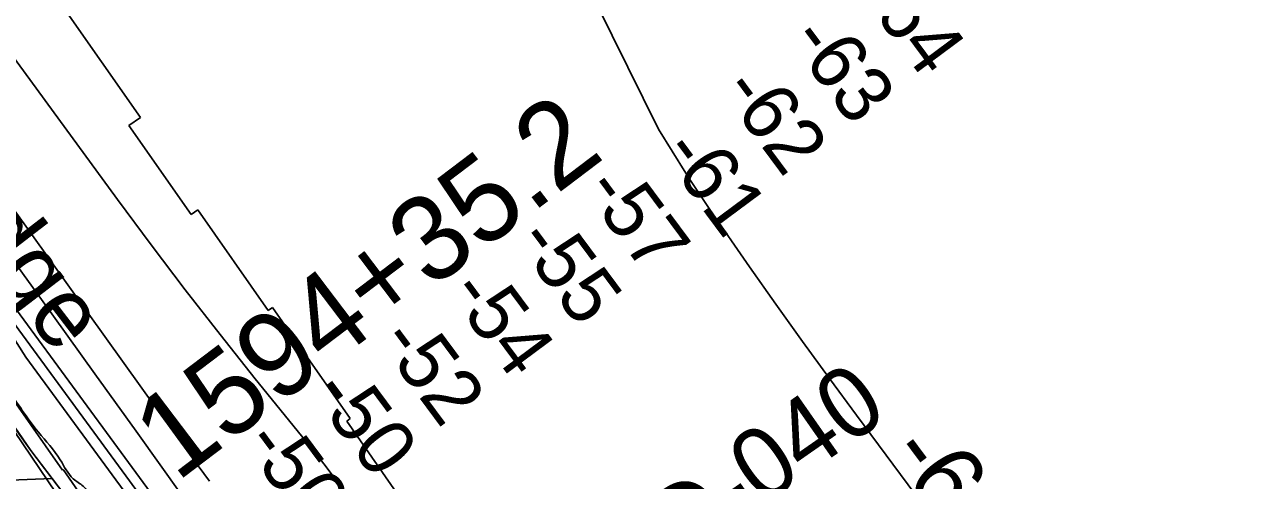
# Model space of a CAD drawing. Extents: x 3892998 to 3931244, y 278583 to 304547.
# Drawn here: x 3902660 to 3904089, y 301065 to 301603 of the extents above; entities that cross this region are included whole.
import ezdxf

# ---------------------------------------------------------------- set-up
doc = ezdxf.new("R2010")
doc.units = 0
for name, color, linetype in [('V-RIVR-EDGE', 7, 'Continuous'), ('V-RIVR-IDEN', 7, 'Continuous'), ('V-RIVR-RANG', 7, 'Continuous'), ('V-RIVR-RANG-IDEN', 7, 'Continuous'), ('V-RRAP-FSHR', 7, 'Continuous'), ('V-RRAP-RVMT', 7, 'Continuous'), ('V-SURV-IDEN', 7, 'Continuous'), ('V-TOPO-DPTH', 7, 'Continuous'), ('V-TOPO-MAJR', 7, 'Continuous'), ('V-TOPO-MINR', 7, 'Continuous'), ('V-TOPO-MINR-IDEN', 7, 'Continuous')]:
    doc.layers.add(name, color=color, linetype=linetype)

msp = doc.modelspace()

# ---------------------------------------------------------------- linework, layer by layer
at = {"layer": 'V-RIVR-EDGE'}
msp.add_spline([(3901800, 302280.8), (3901821.4, 302255.3), (3901852.8, 302218.4), (3901878.5, 302180.9), (3901907.5, 302131.8), (3901945.2, 302080.2), (3901978.6, 302034.5), (3902005.7, 302000.4), (3902060.9, 301932.8), (3902101.6, 301884.6), (3902148.1, 301829.1), (3902188.3, 301780.9), (3902273, 301676.3), (3902336.4, 301599.9), (3902373.2, 301550.3), (3902435.7, 301461.7), (3902481.2, 301400.4), (3902498.1, 301370.8), (3902573.6, 301268.6), (3902614.7, 301212.2), (3902639.9, 301174.7), (3902676.7, 301122.7), (3902702.3, 301090.1), (3902717.8, 301067.7), (3902729.4, 301058.9), (3902740.6, 301042.4), (3902748.8, 301021), (3902799.1, 300946.6), (3902823.3, 300904.7), (3902856.2, 300858.5), (3902877.5, 300828.8), (3902907.5, 300791.9), (3902953, 300723.8), (3902991.2, 300669.3), (3903039.1, 300603.1), (3903064.8, 300571.5), (3903083.2, 300547.6), (3903091.4, 300530.1), (3903107.8, 300506.3), (3903122.8, 300483.4), (3903163.5, 300427.5), (3903201.7, 300377.9), (3903235.1, 300335), (3903245.8, 300316.1), (3903281.6, 300261.1), (3903312.6, 300219.8), (3903345.5, 300170.6), (3903361.4, 300144.9), (3903395.3, 300097.2), (3903411.7, 300069.9), (3903428.6, 300032), (3903446.5, 299998), (3903470.2, 299963.4), (3903493.5, 299926.5), (3903530.2, 299871.5), (3903555.4, 299838.9), (3903589.3, 299796.1), (3903617.9, 299763), (3903645, 299729.9), (3903672.1, 299699.2), (3903702.1, 299649.6), (3903724.3, 299620.4), (3903758.3, 299583.4), (3903801.4, 299535.7), (3903821.2, 299511.9), (3903855.1, 299466.7), (3903910.3, 299394.6), (3903941.2, 299339.2), (3903956.2, 299315.9), (3903981.9, 299275.5), (3904009.4, 299236.1), (3904049.1, 299189.9), (3904076.7, 299156.3)], degree=3, dxfattribs=at)
at = {"layer": 'V-RRAP-FSHR'}
msp.add_line((3902692.7, 301067.9), (3902643.9, 301065.9), dxfattribs=at)
for points in [[(3901776.8, 302278.6), (3901906.9, 302116.3), (3902479.7, 301372.6), (3902925, 300714.3), (3903377, 300083.5), (3903538.6, 299834.6), (3903675.4, 299660.8)], [(3903761.9, 299516.7), (3903475.7, 299940.1), (3903167.4, 300385.2), (3902753.4, 300988.3), (3902667.6, 301100.8), (3902525.9, 301307.1), (3902250, 301676), (3901864.8, 302188.1), (3901794.3, 302278.2)], [(3902692.7, 301067.9), (3902667.6, 301100.8), (3902651.4, 301124.3)], [(3902735.2, 301012.2), (3902692.7, 301067.9)]]:
    msp.add_lwpolyline(points, dxfattribs=at)
at = {"layer": 'V-RRAP-RVMT'}
for p, q in [((3902705.2, 301624.3), (3902796.8, 301493.3)), ((3902796.8, 301493.3), (3902783.1, 301483.8)), ((3902783.1, 301483.8), (3902856.5, 301378.9)), ((3902856.5, 301378.9), (3902864.5, 301384.4)), ((3902864.5, 301384.4), (3902947.3, 301266)), ((3902947.3, 301266), (3902952.4, 301269.6)), ((3902952.4, 301269.6), (3903044, 301138.5)), ((3902704.9, 301077.8), (3902613.3, 301208.8)), ((3903044, 301138.5), (3903039.8, 301135.5)), ((3903039.8, 301135.5), (3903117.1, 301024.8)), ((3902705.9, 301078.5), (3902704.9, 301077.8)), ((3902780.4, 300971.9), (3902705.9, 301078.5))]:
    msp.add_line(p, q, dxfattribs=at)
at = {"layer": 'V-TOPO-DPTH'}
for points in [[(3902878.3, 301064.8), (3902858.2, 301092.1), (3902838.2, 301119.6), (3902818.3, 301147.1), (3902798.4, 301174.6), (3902517.9, 301566.1)], [(3902878.3, 301064.8), (3902858.2, 301092.1), (3902838.2, 301119.6), (3902818.3, 301147.1), (3902798.4, 301174.6), (3902517.9, 301566.1)], [(3903700.6, 299719.1), (3903490.1, 300023.8), (3903460.8, 300066.3), (3903431.6, 300108.9), (3903402.5, 300151.6), (3903373.4, 300194.3), (3903324.7, 300266), (3903320.1, 300272.9), (3903315.4, 300279.7), (3903310.8, 300286.5), (3903306.1, 300293.4), (3903003.2, 300734.9), (3902977.5, 300772.2), (3902951.7, 300809.4), (3902925.8, 300846.6), (3902899.8, 300883.6), (3902859.9, 300940.3), (3902853.7, 300949), (3902847.6, 300957.6), (3902841.3, 300966.2), (3902835.1, 300974.8), (3902661.8, 301210.8), (3902469.9, 301513.1)], [(3902469.9, 301513.1), (3902840.2, 301008.6), (3902853.6, 300990.3), (3902866.9, 300971.9), (3902880.1, 300953.4), (3902893.3, 300934.9), (3902978.8, 300813.5), (3903034.5, 300734.2), (3903090, 300654.7), (3903145.3, 300575), (3903200.3, 300495.2), (3903312.7, 300331.7), (3903325.1, 300313.7), (3903337.5, 300295.7), (3903349.8, 300277.6), (3903362.2, 300259.6), (3903633.3, 299864.9)], [(3903633.3, 299864.9), (3903362.2, 300259.6), (3903349.8, 300277.6), (3903337.5, 300295.7), (3903325.1, 300313.7), (3903312.7, 300331.7), (3903200.3, 300495.2), (3903145.3, 300575), (3903090, 300654.7), (3903034.5, 300734.2), (3902978.8, 300813.5), (3902893.3, 300934.9), (3902880.1, 300953.4), (3902866.9, 300971.9), (3902853.6, 300990.3), (3902840.2, 301008.6), (3902469.9, 301513.1)], [(3902645.8, 301326.8), (3902694.4, 301259.1), (3902743, 301191.3), (3902791.7, 301123.6), (3902846.6, 301047), (3902867.7, 301017.5), (3902888.7, 300988), (3902909.5, 300958.3), (3902930.3, 300928.7), (3903164.1, 300593.6), (3903196.8, 300546.7), (3903229.4, 300499.7), (3903261.9, 300452.7), (3903294.4, 300405.6), (3903342.5, 300335.7), (3903350.9, 300323.5), (3903359.2, 300311.4), (3903367.6, 300299.4), (3903376, 300287.3), (3903507.1, 300099.1), (3903550.8, 300036.5), (3903594.6, 299974)], [(3902645.8, 301326.8), (3902694.4, 301259.1), (3902743, 301191.3), (3902791.7, 301123.6), (3902846.6, 301047), (3902867.7, 301017.5), (3902888.7, 300988), (3902909.5, 300958.3), (3902930.3, 300928.7), (3903164.1, 300593.6), (3903196.8, 300546.7), (3903229.4, 300499.7), (3903261.9, 300452.7), (3903294.4, 300405.6), (3903342.5, 300335.7), (3903350.9, 300323.5), (3903359.2, 300311.4), (3903367.6, 300299.4), (3903376, 300287.3), (3903507.1, 300099.1), (3903550.8, 300036.5), (3903594.6, 299974)]]:
    msp.add_lwpolyline(points, dxfattribs=at)
at = {"layer": 'V-TOPO-MAJR'}
msp.add_lwpolyline([(3902598.9, 301630.1), (3902769.7, 301396.7), (3902809.4, 301343.2), (3902849.6, 301290.2), (3902890.7, 301237.7), (3902932.2, 301185.6), (3902996.8, 301105.8), (3903006.3, 301093.9), (3903015.6, 301081.8), (3903024.7, 301069.5), (3903033.6, 301057)], dxfattribs=at)
at = {"layer": 'V-TOPO-MINR'}
for points in [[(3903225.9, 301846.5), (3903407.1, 301479.5), (3903439.5, 301427.5), (3903446.3, 301416.7), (3903453.3, 301406), (3903460.4, 301395.4), (3903467.6, 301384.8), (3903514.5, 301317.4), (3903545.5, 301273.3), (3903576.8, 301229.5), (3903608.4, 301185.9), (3903640.3, 301142.5), (3903916.5, 300770.5), (3903929.8, 300752.7), (3903943, 300734.7), (3903956.1, 300716.8), (3903969.2, 300698.8), (3903982.3, 300680.8), (3903995.2, 300662.6), (3904007.9, 300644.4), (3904020.5, 300626.1), (3904327.5, 300176.2)], [(3902517.9, 301566.1), (3902798.4, 301174.6), (3902818.3, 301147.1), (3902838.2, 301119.6), (3902858.2, 301092.1), (3902878.3, 301064.8)], [(3902469.9, 301513.1), (3902840.2, 301008.6), (3902853.6, 300990.3), (3902866.9, 300971.9), (3902880.1, 300953.4), (3902893.3, 300934.9), (3902978.8, 300813.5), (3903034.5, 300734.2), (3903090, 300654.7), (3903145.3, 300575), (3903200.3, 300495.2), (3903312.7, 300331.7), (3903325.1, 300313.7), (3903337.5, 300295.7), (3903349.8, 300277.6), (3903362.2, 300259.6), (3903633.3, 299864.9)], [(3902565.9, 301362), (3902837.7, 300991.7), (3902847.5, 300978.2), (3902857.2, 300964.7), (3902866.9, 300951.2), (3902876.6, 300937.6), (3902939.3, 300848.6), (3902980.1, 300790.4), (3903020.8, 300732.1), (3903061.3, 300673.7), (3903101.7, 300615.2), (3903309.4, 300312.6), (3903317.9, 300300.2), (3903326.5, 300287.7), (3903335, 300275.2), (3903343.5, 300262.8), (3903454.5, 300100.2), (3903500.6, 300032.8), (3903546.8, 299965.6)], [(3902645.8, 301326.8), (3902694.4, 301259.1), (3902743, 301191.3), (3902791.7, 301123.6), (3902846.6, 301047), (3902867.7, 301017.5), (3902888.7, 300988), (3902909.5, 300958.3), (3902930.3, 300928.7), (3903164.1, 300593.6), (3903196.8, 300546.7), (3903229.4, 300499.7), (3903261.9, 300452.7), (3903294.4, 300405.6), (3903342.5, 300335.7), (3903350.9, 300323.5), (3903359.2, 300311.4), (3903367.6, 300299.4), (3903376, 300287.3), (3903507.1, 300099.1), (3903550.8, 300036.5), (3903594.6, 299974)], [(3902661.8, 301210.8), (3902835.1, 300974.8), (3902841.3, 300966.2), (3902847.6, 300957.6), (3902853.7, 300949), (3902859.9, 300940.3), (3902899.8, 300883.6), (3902925.8, 300846.6), (3902951.7, 300809.4), (3902977.5, 300772.2), (3903003.2, 300734.9), (3903306.1, 300293.4), (3903310.8, 300286.5), (3903315.4, 300279.7), (3903320.1, 300272.9), (3903324.7, 300266), (3903373.4, 300194.3), (3903402.5, 300151.6), (3903431.6, 300108.9), (3903460.8, 300066.3), (3903490.1, 300023.8), (3903700.6, 299719.1)]]:
    msp.add_lwpolyline(points, dxfattribs=at)

# ---------------------------------------------------------------- texts
at = {"layer": 'V-RIVR-IDEN'}
msp.add_text('Edge', height=83, rotation=307.5025, dxfattribs=at).set_placement((3902540.8, 301417.5))
at = {"layer": 'V-RIVR-RANG'}
for s, p in [('-64', (3903641.8, 301641.5)), ('-63', (3903559.3, 301584.8)), ('-62', (3903479.2, 301524.9)), ('-61', (3903408.7, 301452.2)), ('-57', (3903317.1, 301407.8)), ('-55', (3903237.3, 301347.5)), ('-54', (3903158, 301286.6)), ('-52', (3903075.8, 301229.5)), ('-50', (3902996.5, 301168.6)), ('-50', (3902916.1, 301109.1))]:
    msp.add_text(s, height=67, rotation=306.6043, dxfattribs=at).set_placement(p)
at = {"layer": 'V-RIVR-RANG-IDEN'}
msp.add_text('D-040', height=83, rotation=34.9216, dxfattribs=at).set_placement((3903432.8, 300968.2))
at = {"layer": 'V-SURV-IDEN'}
msp.add_text('1594+35.2', height=100, rotation=37.1668, dxfattribs=at).set_placement((3902839.4, 301062.9))
at = {"layer": 'V-TOPO-MINR-IDEN'}
msp.add_text('-60', height=83, rotation=306.5982, dxfattribs=at).set_placement((3903674.5, 301096.4))

doc.saveas('drawing.dxf')
